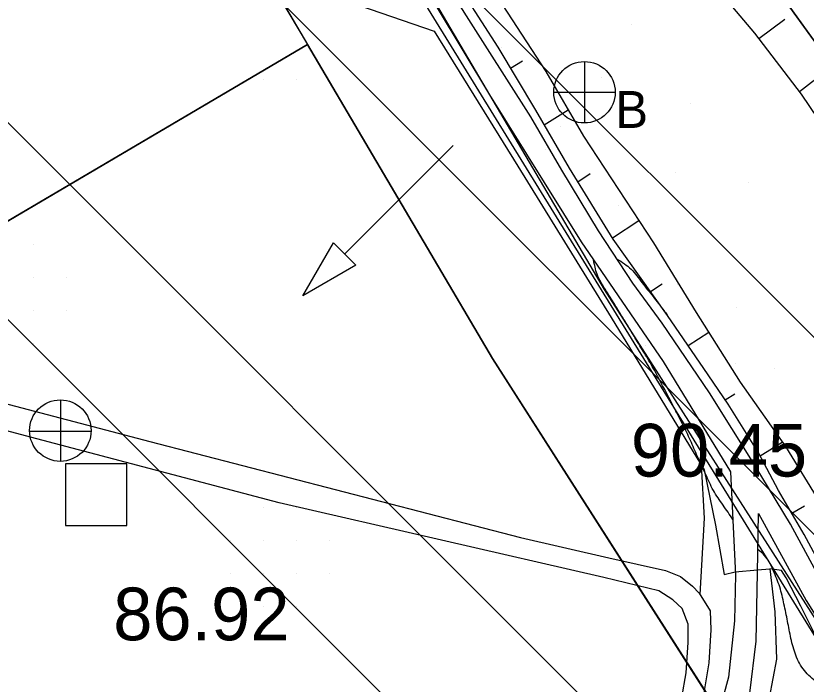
# Model space of a CAD drawing. Extents: x 417995 to 421451, y 4454518 to 4458015.
# Drawn here: x 420893.9 to 420983.9, y 4456173.8 to 4456249.9 of the extents above; entities that cross this region are included whole.
import ezdxf

# ---------------------------------------------------------------- set-up
doc = ezdxf.new("R2010")
doc.units = 0
for name, color, linetype in [('ADAKENARI', 7, 'Continuous'), ('B_Kapi', 7, 'Continuous'), ('Default', 7, 'Continuous'), ('Egri_1m', 7, 'Continuous'), ('Egri_Kokurdan', 7, 'Continuous'), ('PL_AYA_PARK_DINLENME', 7, 'Continuous'), ('PL_T_GUNUBIRLIK', 7, 'Continuous'), ('PL_TA_K_DERE', 7, 'Continuous'), ('PL_TA_K_OTOPARK', 7, 'Continuous'), ('S_Hav_Bacasi', 7, 'Continuous'), ('S_Rogar_Kapagi', 7, 'Continuous'), ('S_Rogar_Kapagi_Buski', 7, 'Continuous'), ('Sev_Sevalti', 7, 'Continuous'), ('Sev_Sevustu', 7, 'Continuous'), ('Sev_Tarama', 7, 'Continuous'), ('Sinir_itirazli_Mulkiyet', 7, 'Continuous'), ('Sinir_Tel_bir_taraf', 7, 'Continuous'), ('SN_TR_SIVILASMA', 7, 'Continuous'), ('TR_PARKALANI', 7, 'Continuous'), ('TRFAT_GUNUBİRLİK', 7, 'Continuous'), ('Y_Kot_Noktasi', 7, 'Continuous'), ('Y_Yol_Kotu', 7, 'Continuous'), ('Yol_Toprak_Duz', 7, 'Continuous'), ('Yol_Toprak_Kesik', 7, 'Continuous')]:
    doc.layers.add(name, color=color, linetype=linetype)

# ---------------------------------------------------------------- blocks, each defined once
blk = doc.blocks.new('POINT_DISPLAY')
at = {"layer": 'Default'}
blk.add_line((0, 0), (0, 0), dxfattribs=at)

msp = doc.modelspace()

# ---------------------------------------------------------------- linework, layer by layer
at = {"layer": 'ADAKENARI'}
for p, q in [((420866.39, 4456349.603), (420927.08, 4456246.617)), ((421053.63, 4456151.536), (420943.982, 4456303.649)), ((420960.939, 4456218.704), (420924.233, 4456280.992)), ((420873.373, 4456214.968), (420927.08, 4456246.617)), ((420948.156, 4456210.852), (420927.08, 4456246.617)), ((421080.662, 4456031.579), (420960.939, 4456218.704)), ((421067.574, 4456024.202), (420948.156, 4456210.852))]:
    msp.add_line(p, q, dxfattribs=at)
at = {"layer": 'B_Kapi'}
msp.add_lwpolyline([(420975.818, 4456186.551), (420978.36, 4456186.759)], dxfattribs=at)
at = {"layer": 'Egri_1m'}
for points in [[(420975.554, 4456192.498), (420974.432, 4456194.154), (420973.328, 4456195.822), (420972.469, 4456197.628), (420971.626, 4456199.442), (420970.819, 4456201.272), (420969.97, 4456203.082), (420969.057, 4456204.862), (420968.137, 4456206.638), (420967.198, 4456208.404), (420966.243, 4456210.161), (420965.212, 4456211.875), (420964.181, 4456213.588), (420963.141, 4456215.297), (420962.088, 4456216.997), (420961.035, 4456218.698), (420960.082, 4456220.456), (420959.69, 4456222.068)], [(420962.344, 4456222.182), (420963.969, 4456221.017), (420965.229, 4456219.464), (420966.465, 4456217.892), (420967.685, 4456216.307), (420968.048, 4456215.835)], [(420988.093, 4456171.231), (420986.73, 4456172.694), (420985.167, 4456173.941), (420983.7, 4456175.3), (420982.721, 4456177.045), (420982.164, 4456178.965), (420981.775, 4456180.927), (420981.373, 4456182.887), (420980.888, 4456184.827), (420980.156, 4456186.688), (420979.159, 4456188.422), (420978.401, 4456189.077)]]:
    msp.add_spline(points, degree=3, dxfattribs=at)
at = {"layer": 'Egri_Kokurdan'}
msp.add_line((420931.333, 4456222.747), (420943.707, 4456235.121), dxfattribs=at)
msp.add_lwpolyline([(420926.552, 4456217.966), (420930.052, 4456224.028), (420932.614, 4456221.466)], close=True, dxfattribs=at)
at = {"layer": 'PL_AYA_PARK_DINLENME'}
for points in [[(420806.621, 4456538.493), (420839.115, 4456497.136), (420881.948, 4456423.286), (420925.715, 4456349.165), (420926.198, 4456348.307), (420926.647, 4456347.431), (420927.06, 4456346.537), (420927.436, 4456345.627), (420927.776, 4456344.702), (420928.078, 4456343.765), (420928.342, 4456342.816), (420928.568, 4456341.858), (420932.166, 4456325.065), (420943.982, 4456303.649), (421053.63, 4456151.536)], [(421036.852, 4456094.936), (420796.811, 4456484.246), (420794.892, 4456487.096), (420792.752, 4456489.784), (420790.403, 4456492.291), (420787.862, 4456494.603), (420785.143, 4456496.704), (420782.266, 4456498.581), (420779.247, 4456500.221), (420776.107, 4456501.615), (420767.72, 4456504.943), (420764.74, 4456506.197), (420761.814, 4456507.572), (420758.947, 4456509.066), (420756.143, 4456510.675), (420753.408, 4456512.399), (420750.746, 4456514.233), (420748.161, 4456516.174), (420745.657, 4456518.22)]]:
    msp.add_lwpolyline(points, dxfattribs=at)
at = {"layer": 'PL_T_GUNUBIRLIK'}
msp.add_lwpolyline([(420875.88, 4455975.759), (420863.989, 4456012.857), (420863.469, 4456014.618), (420863.031, 4456016.402), (420862.676, 4456018.204), (420862.404, 4456020.02), (420862.217, 4456021.847), (420862.114, 4456023.681), (420862.096, 4456025.518), (420862.164, 4456027.353), (420873.373, 4456214.968), (420927.08, 4456246.617), (420948.156, 4456210.852), (421067.574, 4456024.202), (421099.855, 4455958.611)], dxfattribs=at)
at = {"layer": 'PL_TA_K_DERE'}
msp.add_lwpolyline([(420806.621, 4456538.493), (420839.115, 4456497.136), (420881.948, 4456423.286), (420925.715, 4456349.165), (420926.198, 4456348.307), (420926.647, 4456347.431), (420927.06, 4456346.537), (420927.436, 4456345.627), (420927.776, 4456344.702), (420928.078, 4456343.765), (420928.342, 4456342.816), (420928.568, 4456341.858), (420932.166, 4456325.065), (420943.982, 4456303.649), (421053.63, 4456151.536)], dxfattribs=at)
at = {"layer": 'PL_TA_K_OTOPARK'}
msp.add_lwpolyline([(420866.39, 4456349.603), (420927.08, 4456246.617), (420873.373, 4456214.968), (420858.4, 4456215.862)], close=True, dxfattribs=at)
at = {"layer": 'S_Hav_Bacasi'}
msp.add_lwpolyline([(420899.522, 4456191.839), (420906.522, 4456191.839), (420906.522, 4456198.839), (420899.522, 4456198.839)], close=True, dxfattribs=at)
at = {"layer": 'S_Rogar_Kapagi'}
for p, q in [((420898.994, 4456199.105), (420898.994, 4456206.105)), ((420895.424, 4456202.57), (420902.424, 4456202.57))]:
    msp.add_line(p, q, dxfattribs=at)
msp.add_circle((420898.941, 4456202.633), 3.5, dxfattribs=at)
at = {"layer": 'S_Rogar_Kapagi_Buski'}
for p, q in [((420958.645, 4456244.668), (420958.645, 4456237.668)), ((420955.145, 4456241.168), (420962.145, 4456241.168))]:
    msp.add_line(p, q, dxfattribs=at)
msp.add_circle((420958.645, 4456241.168), 3.5, dxfattribs=at)
at = {"layer": 'Sev_Sevalti'}
msp.add_lwpolyline([(420901.283, 4456327.28), (420908.216, 4456316.985), (420913.165, 4456308.915), (420918.337, 4456300.42), (420925.643, 4456288.557), (420933.321, 4456276.83), (420937.586, 4456269.822), (420942.786, 4456261.858), (420947.647, 4456253.703), (420954.256, 4456243.531), (420958.528, 4456236.175), (420966.516, 4456224.032), (420971.38, 4456216.094), (420976.395, 4456208.155), (420981.526, 4456200.822), (420985.462, 4456194.458)], dxfattribs=at)
at = {"layer": 'Sev_Sevustu'}
for points in [[(420986.118, 4456186.285), (420983.682, 4456190.808), (420980.752, 4456195.814), (420978.422, 4456200.183), (420975.008, 4456205.64), (420972.252, 4456209.721), (420968.116, 4456215.74), (420961.903, 4456224.453), (420956.922, 4456232.534), (420953.108, 4456239.135), (420948.812, 4456246.285), (420943.251, 4456254.991), (420938.533, 4456262.373), (420932.061, 4456273.131), (420926.108, 4456282.644), (420919.49, 4456292.991), (420915.077, 4456300.392), (420909.305, 4456309.632), (420904.629, 4456316.819), (420899.007, 4456325.916)], [(420990.009, 4456231.099), (420983.37, 4456240.954), (420978.045, 4456247.893), (420972.638, 4456254.344)]]:
    msp.add_lwpolyline(points, dxfattribs=at)
at = {"layer": 'Sev_Tarama'}
for p, q in [((420978.515, 4456247.281), (420981.463, 4456249.475)), ((420983.127, 4456241.271), (420989.074, 4456245.841)), ((420950.232, 4456243.921), (420951.584, 4456244.742)), ((420954.072, 4456237.466), (420956.794, 4456239.161)), ((420957.88, 4456230.98), (420959.307, 4456231.901)), ((420961.821, 4456224.588), (420964.849, 4456226.566)), ((420966.174, 4456218.463), (420967.508, 4456219.35)), ((420970.468, 4456212.317), (420972.798, 4456213.848)), ((420974.68, 4456206.126), (420975.765, 4456206.815)), ((420978.64, 4456199.774), (420981.174, 4456201.325)), ((420982.264, 4456193.23), (420983.719, 4456194.077))]:
    msp.add_line(p, q, dxfattribs=at)
at = {"layer": 'Sinir_itirazli_Mulkiyet'}
for points in [[(420971.928, 4456198.724), (420972.271, 4456192.664), (420971.801, 4456183.963)], [(420988.008, 4456173.95), (420985.493, 4456178.235), (420983.284, 4456182.625), (420981.626, 4456185.879), (420981.07, 4456186.689), (420979.753, 4456186.895)]]:
    msp.add_lwpolyline(points, dxfattribs=at)
at = {"layer": 'Sinir_Tel_bir_taraf'}
for points in [[(420897.011, 4456318.583), (420904.451, 4456307.523), (420911.22, 4456296.688), (420919.213, 4456284.557), (420925.924, 4456274.44), (420935.489, 4456259.074), (420933.036, 4456251.042), (420941.526, 4456248.118), (420951.069, 4456232.731), (420961.7, 4456215.527), (420972.264, 4456198.173), (420973.561, 4456191.878), (420974.54, 4456186.26), (420975.818, 4456186.551)], [(420978.36, 4456186.759), (420979.753, 4456186.895), (420980.327, 4456181.977), (420980.526, 4456176.586), (420979.693, 4456172.185), (420973.691, 4456156.979), (420969.378, 4456146.817), (420964.708, 4456135.811), (420957.538, 4456119.207), (420949.627, 4456100.612), (420940.105, 4456078.017), (420994.597, 4456059.28), (421032.976, 4456046.119), (421045.878, 4456041.166), (421056.118, 4456037.309), (421064.752, 4456033.688), (421071.072, 4456031.116), (421074.751, 4456029.573), (421077.831, 4456023.236), (421080.262, 4456017.145), (421082.111, 4456011.582), (421083.613, 4456006.024), (421083.881, 4456000.914)]]:
    msp.add_lwpolyline(points, dxfattribs=at)
at = {"layer": 'SN_TR_SIVILASMA'}
for p, q in [((421276.03, 4455921.999), (420004.046, 4457193.982)), ((421275.798, 4455899.78), (420015.354, 4457160.224)), ((421275.335, 4455855.342), (420037.805, 4457092.871)), ((421275.103, 4455833.123), (420049.031, 4457059.195))]:
    msp.add_line(p, q, dxfattribs=at)
at = {"layer": 'TRFAT_GUNUBİRLİK'}
for p, q in [((420922.096, 4456242.574), (420922.096, 4456242.574)), ((420925.846, 4456242.574), (420925.846, 4456242.574)), ((420895.846, 4456223.824), (420895.846, 4456223.824)), ((420895.846, 4456220.074), (420895.846, 4456220.074)), ((420899.596, 4456220.074), (420899.596, 4456220.074)), ((420895.846, 4456216.324), (420895.846, 4456216.324)), ((420899.596, 4456216.324), (420899.596, 4456216.324)), ((420895.846, 4456212.574), (420895.846, 4456212.574)), ((420922.096, 4456193.824), (420922.096, 4456193.824)), ((420925.846, 4456193.824), (420925.846, 4456193.824)), ((420918.346, 4456190.074), (420918.346, 4456190.074)), ((420922.096, 4456190.074), (420922.096, 4456190.074)), ((420925.846, 4456190.074), (420925.846, 4456190.074)), ((420929.596, 4456190.074), (420929.596, 4456190.074)), ((420918.346, 4456186.324), (420918.346, 4456186.324)), ((420922.096, 4456186.324), (420922.096, 4456186.324)), ((420925.846, 4456186.324), (420925.846, 4456186.324)), ((420929.596, 4456186.324), (420929.596, 4456186.324)), ((420922.096, 4456182.574), (420922.096, 4456182.574)), ((420925.846, 4456182.574), (420925.846, 4456182.574))]:
    msp.add_line(p, q, dxfattribs=at)
at = {"layer": 'Yol_Toprak_Duz'}
for points in [[(420789.26, 4456492.92), (420795.421, 4456485.04), (420803.339, 4456475.168), (420810.328, 4456461.944), (420821.051, 4456443.06), (420829.121, 4456429.476), (420833.084, 4456423.054), (420843.525, 4456407.947), (420854.01, 4456391.04), (420864.727, 4456373.565), (420874.282, 4456358.902), (420883.443, 4456343.853), (420894.787, 4456326.22), (420905.746, 4456308.981), (420915.468, 4456293.731), (420926.08, 4456276.518), (420938.844, 4456255.853), (420947.832, 4456240.871), (420958.275, 4456224.138), (420967.604, 4456210.497), (420975.273, 4456197.937)], [(420969.766, 4456182.362), (420968.701, 4456183.342), (420967.124, 4456184.393), (420960.864, 4456185.892), (420923.857, 4456194.418), (420896.267, 4456201.702), (420859.285, 4456211.533), (420829.11, 4456219.217), (420795.55, 4456227.739)], [(420971.607, 4456158.366), (420975.878, 4456167.408), (420977.48, 4456172.727), (420978.199, 4456178.641), (420978.354, 4456186.427), (420978.475, 4456193.194)], [(420978.475, 4456193.194), (420983.896, 4456183.285), (420994.383, 4456166.594), (421004.613, 4456150.21), (421012.123, 4456138.802), (421023.54, 4456119.931), (421033.41, 4456104.267), (421044.321, 4456086.725), (421054.952, 4456069.317), (421061.733, 4456056.832), (421068.704, 4456043.912), (421074.483, 4456033.001), (421079.072, 4456024.381), (421083.455, 4456014.765), (421086.102, 4456009.073), (421091.577, 4455998.122)], [(420972.973, 4456182.111), (420973.057, 4456179.936), (420972.807, 4456176.168), (420972.037, 4456171.612), (420970.749, 4456166.519), (420969.89, 4456160.514)]]:
    msp.add_lwpolyline(points, dxfattribs=at)
at = {"layer": 'Yol_Toprak_Kesik'}
for points in [[(420986.806, 4456183.278), (420982.122, 4456191.979), (420977.961, 4456198.828), (420972.868, 4456206.927), (420967.512, 4456214.877), (420964.15, 4456219.425), (420960.24, 4456225.392), (420956.057, 4456232.296), (420952.517, 4456238.355), (420947.338, 4456246.531), (420942.628, 4456253.952), (420936.698, 4456263.896), (420930.892, 4456273.404), (420922.565, 4456286.734), (420913.789, 4456300.742), (420905.81, 4456313.198), (420899.468, 4456323.245)], [(420796.471, 4456230.442), (420852.384, 4456216.33), (420909.136, 4456201.405), (420951.366, 4456190.465), (420961.424, 4456188.161), (420967.88, 4456186.704), (420969.602, 4456186.031), (420970.95, 4456184.928), (420971.713, 4456184.104), (420972.973, 4456182.111)], [(420975.273, 4456197.937), (420975.557, 4456192.424), (420975.833, 4456186.195), (420975.73, 4456180.968), (420975.049, 4456174.554), (420973.462, 4456168.671), (420969.851, 4456160.425)], [(420899.04, 4455926.559), (420899.733, 4455926.268), (420900.082, 4455926.372), (420906.569, 4455947.779), (420912.153, 4455966.395), (420915.06, 4455979.069), (420919.968, 4456003.169), (420923.607, 4456022.743), (420926.805, 4456041.845), (420931.575, 4456061.471), (420935.529, 4456078.217), (420942.302, 4456094.319), (420953.929, 4456120.203), (420960.03, 4456134.553), (420963.559, 4456144.591), (420966.508, 4456155.222), (420967.852, 4456162.473), (420969.226, 4456169.424), (420970.216, 4456175.053), (420970.462, 4456178.517), (420970.453, 4456180.593), (420969.766, 4456182.362)]]:
    msp.add_lwpolyline(points, dxfattribs=at)

# ---------------------------------------------------------------- block references
at = {"layer": 'TR_PARKALANI', "xscale": 0.1, "yscale": 0.10000000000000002}
for p in [(420964.022, 4456248.85), (420949.25, 4456246.245), (420960.54, 4456242.843), (420970.682, 4456239.87), (420955.91, 4456237.265), (420954.246, 4456234.626), (420969.019, 4456232.021), (420977.343, 4456230.89), (420962.571, 4456228.285), (420969.231, 4456219.305), (420975.994, 4456216.648), (420965.546, 4456212.325), (420975.892, 4456210.325), (420980.318, 4456209.72), (420982.552, 4456201.346)]:
    msp.add_blockref('POINT_DISPLAY', p, dxfattribs=at)

# ---------------------------------------------------------------- texts
at = {"layer": 'S_Rogar_Kapagi_Buski'}
msp.add_text('B', height=4.2, dxfattribs=at).set_placement((420962.145, 4456237.104))
at = {"layer": 'Y_Kot_Noktasi'}
msp.add_text('86.92', height=6, dxfattribs=at).set_placement((420904.967, 4456178.753))
at = {"layer": 'Y_Yol_Kotu'}
msp.add_text('90.45', height=6, dxfattribs=at).set_placement((420963.929, 4456197.401))

doc.saveas('drawing.dxf')
